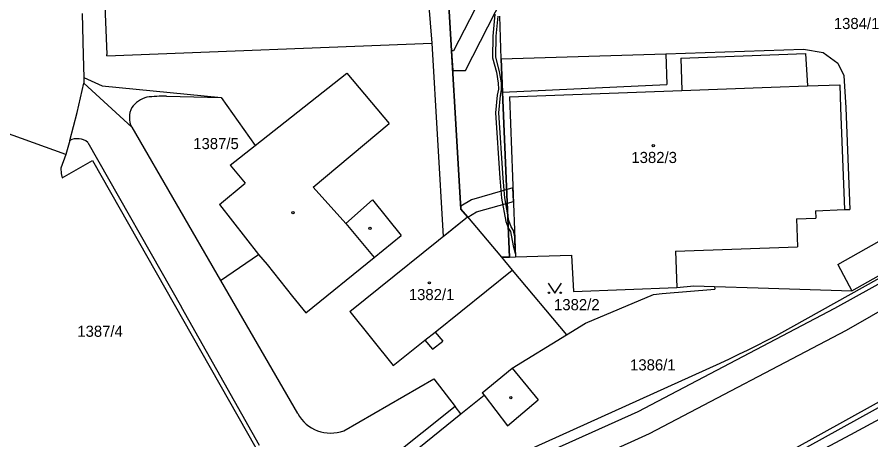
# Model space of a CAD drawing. Extents: x -785744 to -782822, y -1067550 to -1063910.
# Drawn here: x -784102.3 to -783972, y -1065361.3 to -1065296.7 of the extents above; entities that cross this region are included whole.
import ezdxf

# ---------------------------------------------------------------- set-up
doc = ezdxf.new("R2010")
doc.units = 0
for name, color, linetype in [('Hranice parcel', 7, 'Continuous'), ('Parcelní čísla', 7, 'Continuous'), ('Vnitřní kresba', 7, 'Continuous'), ('Věcná břemena k části', 7, 'Continuous'), ('Značky budov', 7, 'Continuous'), ('Značky kultur', 7, 'Continuous')]:
    doc.layers.add(name, color=color, linetype=linetype)

msp = doc.modelspace()

# ---------------------------------------------------------------- linework, layer by layer
at = {"layer": 'Hranice parcel'}
for p, q in [((-784092.35, -1065296.23), (-784092.17, -1065302.59)), ((-783981.96, -1065302.31), (-783981.68, -1065307.26)), ((-784092.17, -1065302.59), (-784092.07, -1065305.97)), ((-784092.07, -1065305.97), (-784092.1, -1065306.83)), ((-784092.07, -1065305.97), (-784089.31, -1065307.27)), ((-784092.1, -1065306.83), (-784084.79, -1065313.56)), ((-783981.68, -1065307.26), (-783976.75, -1065307.08)), ((-783976.75, -1065307.08), (-783976.63, -1065310.62)), ((-784094.82, -1065317.71), (-784104.71, -1065314.15)), ((-784084.79, -1065313.56), (-784071.23, -1065336.96)), ((-784094.25, -1065315.6), (-784094.82, -1065317.71)), ((-784091.5, -1065315.88), (-784077.2, -1065341.05)), ((-783977.48, -1065341.19), (-783950.64, -1065326.22)), ((-783954.33, -1065327.39), (-783983.8, -1065343.93)), ((-784071.23, -1065336.96), (-784065.42, -1065332.98)), ((-784071.23, -1065336.96), (-784059.47, -1065357.28)), ((-784065.3, -1065362.14), (-784077.2, -1065341.05)), ((-783983.8, -1065343.93), (-783985.18, -1065344.69)), ((-783986.56, -1065345.44), (-783987.96, -1065346.17)), ((-783985.18, -1065344.69), (-783986.56, -1065345.44)), ((-783987.96, -1065346.17), (-783989.36, -1065346.89)), ((-783990.77, -1065347.59), (-783992.19, -1065348.28)), ((-783989.36, -1065346.89), (-783990.77, -1065347.59)), ((-783993.62, -1065348.95), (-783995.05, -1065349.61)), ((-783992.19, -1065348.28), (-783993.62, -1065348.95)), ((-783995.05, -1065349.61), (-784053.97, -1065376.28)), ((-784052.42, -1065359.89), (-784038.7, -1065351.96))]:
    msp.add_line(p, q, dxfattribs=at)
for points in [[(-784036.63, -1065290.62), (-784034.57, -1065326.05)], [(-784001.01, -1065303.03), (-783981.96, -1065302.31)], [(-784001.01, -1065303.03), (-784000.84, -1065307.96)], [(-784089.31, -1065307.27), (-784071.16, -1065309.04)], [(-784071.16, -1065309.04), (-784065.97, -1065316.34)], [(-784027.13, -1065308.94), (-784000.84, -1065307.96)], [(-784027.13, -1065308.94), (-784026.23, -1065333.35)], [(-783976.63, -1065310.62), (-783976.04, -1065326.14)], [(-784069.77, -1065319.35), (-784065.97, -1065316.34)], [(-784069.77, -1065319.35), (-784067.46, -1065322.11)], [(-784071.37, -1065325.37), (-784067.46, -1065322.11)], [(-784071.37, -1065325.37), (-784065.42, -1065332.98)], [(-784034.57, -1065326.05), (-784033.56, -1065327.26)], [(-784033.56, -1065327.26), (-784028.39, -1065333.42)], [(-783980.44, -1065326.31), (-783976.04, -1065326.14)], [(-783980.44, -1065326.31), (-783980.4, -1065327.43)], [(-783983.37, -1065327.54), (-783980.4, -1065327.43)], [(-783983.37, -1065327.54), (-783983.19, -1065331.8)], [(-783974.89, -1065338.52), (-783957.02, -1065328.47)], [(-784001.82, -1065332.49), (-783983.19, -1065331.8)], [(-784001.82, -1065332.49), (-784001.61, -1065338.03)], [(-784027.12, -1065333.38), (-784028.39, -1065333.42)], [(-784028.39, -1065333.42), (-784026.73, -1065335.4)], [(-784027.12, -1065333.38), (-784026.23, -1065333.35)], [(-784026.23, -1065333.35), (-784017.68, -1065333.08)], [(-784017.68, -1065333.08), (-784017.39, -1065338.62)], [(-784026.73, -1065335.4), (-784018.47, -1065345.25)], [(-783975.71, -1065344.55), (-783960.82, -1065335.99)], [(-784017.39, -1065338.62), (-784001.61, -1065338.03)], [(-784005.19, -1065339.12), (-784003.86, -1065338.97)], [(-784003.86, -1065338.97), (-783995.81, -1065338.31)], [(-784001.61, -1065338.03), (-783999, -1065337.78)], [(-783999, -1065337.78), (-783995.86, -1065337.87)], [(-783995.86, -1065337.87), (-783995.81, -1065338.31)], [(-783995.86, -1065337.87), (-783989.19, -1065338.08)], [(-783989.19, -1065338.08), (-783974.89, -1065338.52)], [(-784015.57, -1065343.47), (-784005.19, -1065339.12)], [(-784007.53, -1065356.96), (-783977.48, -1065341.19)], [(-783991.78, -1065367.97), (-783946.02, -1065342.61)], [(-784018.47, -1065345.25), (-784015.57, -1065343.47)], [(-784026.75, -1065350.35), (-784018.47, -1065345.25)], [(-784005.76, -1065360.32), (-783975.71, -1065344.55)], [(-784026.75, -1065350.35), (-784022.76, -1065355.17)], [(-784038.7, -1065351.96), (-784035.42, -1065356.21)], [(-784034.55, -1065357.33), (-784030.99, -1065354.48)], [(-784030.99, -1065354.48), (-784027.46, -1065359.13)], [(-784027.46, -1065359.13), (-784022.76, -1065355.17)], [(-784043.06, -1065372.93), (-784007.53, -1065356.96)], [(-784034.55, -1065357.33), (-784035.42, -1065356.21)], [(-784042.06, -1065363.35), (-784034.55, -1065357.33)], [(-784041.1, -1065376.36), (-784005.76, -1065360.32)]]:
    msp.add_lwpolyline(points, dxfattribs=at)
for centre, radius, start, end in [((-784093.08, -1065317.79), 2.48, 50.347, 118.0256), ((-784054.42, -1065354.48), 5.77, 209.059, 290.3106)]:
    msp.add_arc(centre, radius, start, end, dxfattribs=at)
at = {"layer": 'Vnitřní kresba'}
for p, q in [((-784089, -1065292.8), (-784088.59, -1065302.45)), ((-784093.11, -1065311.32), (-784092.1, -1065306.83)), ((-783987.22, -1065307.46), (-783981.68, -1065307.26)), ((-784079.46, -1065308.83), (-784071.16, -1065309.04)), ((-784094.25, -1065315.6), (-784093.11, -1065311.32)), ((-784094.82, -1065317.71), (-784095.61, -1065319.79)), ((-784095.41, -1065321.28), (-784090.79, -1065318.66)), ((-784090.79, -1065318.66), (-784065.86, -1065362.49)), ((-784095.61, -1065319.79), (-784095.57, -1065320.62)), ((-784095.57, -1065320.62), (-784095.41, -1065321.28))]:
    msp.add_line(p, q, dxfattribs=at)
for points in [[(-784039.83, -1065290.76), (-784038.99, -1065300.73)], [(-784088.59, -1065302.68), (-784038.99, -1065300.73)], [(-784088.59, -1065302.68), (-784088.59, -1065302.45)], [(-784028.41, -1065303.15), (-784003.27, -1065302.37)], [(-784003.27, -1065302.37), (-783982.27, -1065301.65)], [(-784003.27, -1065302.37), (-784003.15, -1065307.02)], [(-783982.27, -1065301.65), (-783979.26, -1065302.18)], [(-783979.26, -1065302.18), (-783977.07, -1065303.77)], [(-784028.41, -1065303.15), (-784028.23, -1065308.19)], [(-783977.07, -1065303.77), (-783976.12, -1065305.69)], [(-784065.97, -1065316.34), (-784051.94, -1065305.33)], [(-784051.94, -1065305.33), (-784045.51, -1065313)], [(-783976.12, -1065305.69), (-783975.84, -1065310.63)], [(-784028.23, -1065308.19), (-784003.15, -1065307.02)], [(-784000.84, -1065307.96), (-783987.22, -1065307.46)], [(-784028.23, -1065308.19), (-784027.12, -1065333.38)], [(-783975.84, -1065310.63), (-783975.21, -1065326.1)], [(-784057.08, -1065322.7), (-784045.51, -1065313)], [(-784057.08, -1065322.7), (-784052.12, -1065328.26)], [(-784052.12, -1065328.26), (-784048.06, -1065324.64)], [(-784048.06, -1065324.64), (-784043.68, -1065330.11)], [(-783977.06, -1065334.5), (-783959.31, -1065324.48)], [(-784051.53, -1065341.72), (-784033.56, -1065327.26)], [(-783976.04, -1065326.14), (-783975.21, -1065326.1)], [(-784052.12, -1065328.26), (-784047.8, -1065333.45)], [(-784047.8, -1065333.45), (-784043.68, -1065330.11)], [(-784065.42, -1065332.98), (-784064.11, -1065334.5)], [(-784058.22, -1065341.92), (-784047.8, -1065333.45)], [(-784064.11, -1065334.5), (-784060.27, -1065339.38)], [(-783977.06, -1065334.5), (-783974.89, -1065338.52)], [(-783975.06, -1065360.46), (-783928.24, -1065335.12)], [(-784038.51, -1065344.83), (-784026.73, -1065335.4)], [(-784060.27, -1065339.38), (-784058.22, -1065341.92)], [(-783992.71, -1065367.63), (-783945.81, -1065341.65)], [(-784051.53, -1065341.72), (-784044.88, -1065349.93)], [(-784040.06, -1065346.07), (-784038.51, -1065344.83)], [(-784038.51, -1065344.83), (-784037.34, -1065346.24)], [(-784044.88, -1065349.93), (-784040.06, -1065346.07)], [(-784040.06, -1065346.07), (-784038.91, -1065347.47)], [(-784038.91, -1065347.47), (-784037.34, -1065346.24)], [(-784031.29, -1065354.1), (-784026.75, -1065350.35)], [(-784031.29, -1065354.1), (-784030.99, -1065354.48)], [(-784035.42, -1065356.21), (-784050.79, -1065368.46)], [(-784005.81, -1065376.84), (-783975.06, -1065360.46)]]:
    msp.add_lwpolyline(points, dxfattribs=at)
for centre, radius, start, end in [((-784081.4, -1065313.07), 4.21, 104.688, 143.3763), ((-784079.74, -1065330.68), 21.86, 89.2778, 97.1873), ((-784081.89, -1065312.07), 3.26, 152.4307, 207.1873)]:
    msp.add_arc(centre, radius, start, end, dxfattribs=at)
at = {"layer": 'Věcná břemena k části'}
for points in [[(-784039.83, -1065290.76), (-784038.99, -1065300.73)], [(-784034.57, -1065326.05), (-784036.63, -1065290.62)], [(-784036.63, -1065290.62), (-784034.57, -1065326.05)], [(-784030.83, -1065292.37), (-784035.68, -1065301.89)], [(-784033.86, -1065304.92), (-784028.16, -1065293.73)], [(-784029.36, -1065296.33), (-784029.7, -1065299.67)], [(-784029.2, -1065299.69), (-784028.89, -1065296.61)], [(-784028.41, -1065303.15), (-784028.64, -1065296.59)], [(-784029.7, -1065299.67), (-784029.72, -1065302.95)], [(-784029.22, -1065302.89), (-784029.2, -1065299.69)], [(-784038.99, -1065300.73), (-784037.27, -1065330.25)], [(-784035.98, -1065301.88), (-784035.8, -1065304.89)], [(-784035.68, -1065301.89), (-784035.98, -1065301.88)], [(-784029.72, -1065302.95), (-784029.14, -1065305.17)], [(-784028.65, -1065305.07), (-784029.22, -1065302.89)], [(-784028.23, -1065308.19), (-784028.41, -1065303.15)], [(-784035.8, -1065304.89), (-784033.86, -1065304.92)], [(-784029.14, -1065305.17), (-784028.86, -1065306.85)], [(-784028.36, -1065306.81), (-784028.65, -1065305.07)], [(-784028.84, -1065307.75), (-784029.03, -1065308.66)], [(-784028.86, -1065306.85), (-784028.84, -1065307.75)], [(-784028.53, -1065308.74), (-784028.34, -1065307.79)], [(-784028.34, -1065307.79), (-784028.36, -1065306.81)], [(-784029.03, -1065308.66), (-784029.27, -1065311.37)], [(-784028.77, -1065311.37), (-784028.53, -1065308.74)], [(-784027.12, -1065333.38), (-784028.23, -1065308.19)], [(-784029.27, -1065311.37), (-784028.63, -1065321.36)], [(-784028.13, -1065321.32), (-784028.77, -1065311.37)], [(-784028.63, -1065321.36), (-784028.34, -1065324.39)], [(-784027.84, -1065324.33), (-784028.13, -1065321.32)], [(-784026.62, -1065322.84), (-784032.96, -1065324.64)], [(-784026.54, -1065324.9), (-784026.62, -1065322.84)], [(-784032.96, -1065324.64), (-784034.59, -1065325.63)], [(-784028.34, -1065324.39), (-784027.72, -1065327.94)], [(-784027.24, -1065327.8), (-784027.84, -1065324.33)], [(-784034.59, -1065325.63), (-784034.57, -1065326.05)], [(-784032.16, -1065326.5), (-784026.54, -1065324.9)], [(-784037.27, -1065330.25), (-784033.56, -1065327.26)], [(-784033.56, -1065327.26), (-784034.57, -1065326.05)], [(-784034.57, -1065326.05), (-784033.56, -1065327.26)], [(-784034.57, -1065326.05), (-784033.56, -1065327.26)], [(-784033.56, -1065327.26), (-784028.39, -1065333.42)], [(-784033.56, -1065327.26), (-784033.51, -1065327.32)], [(-784033.51, -1065327.32), (-784032.16, -1065326.5)], [(-784027.72, -1065327.94), (-784027.31, -1065329.02)], [(-784026.87, -1065328.79), (-784027.24, -1065327.8)], [(-784027.31, -1065329.02), (-784027, -1065329.5)], [(-784027, -1065329.5), (-784026.6, -1065331.65)], [(-784026.52, -1065329.32), (-784026.87, -1065328.79)], [(-784026.34, -1065330.3), (-784026.52, -1065329.32)], [(-784026.28, -1065332.78), (-784026.34, -1065330.3)], [(-784026.6, -1065331.65), (-784026.28, -1065332.78)], [(-784028.39, -1065333.42), (-784027.12, -1065333.38)]]:
    msp.add_lwpolyline(points, dxfattribs=at)
at = {"layer": 'Značky budov'}
for centre in [(-784005.21, -1065316.36), (-784060.19, -1065326.61), (-784048.44, -1065328.99), (-784039.37, -1065337.32), (-784026.94, -1065354.86)]:
    msp.add_circle(centre, 0.175, dxfattribs=at)
at = {"layer": 'Značky kultur'}
for p, q in [((-784021.23, -1065337.39), (-784020.23, -1065338.89)), ((-784020.23, -1065338.89), (-784019.23, -1065337.39))]:
    msp.add_line(p, q, dxfattribs=at)
for centre in [(-784021.13, -1065338.84), (-784019.33, -1065338.84)]:
    msp.add_circle(centre, 0.112, dxfattribs=at)

# ---------------------------------------------------------------- texts
at = {"layer": 'Parcelní čísla'}
for s, p in [('1384/1', (-783977.66, -1065298.58)), ('1387/5', (-784075.4, -1065316.91)), ('1382/3', (-784008.55, -1065319.03)), ('1382/1', (-784042.51, -1065339.96)), ('1382/2', (-784020.35, -1065341.5)), ('1387/4', (-784093.09, -1065345.56)), ('1386/1', (-784008.75, -1065350.69))]:
    msp.add_text(s, height=1.7, dxfattribs=at).set_placement(p)

doc.saveas('drawing.dxf')
